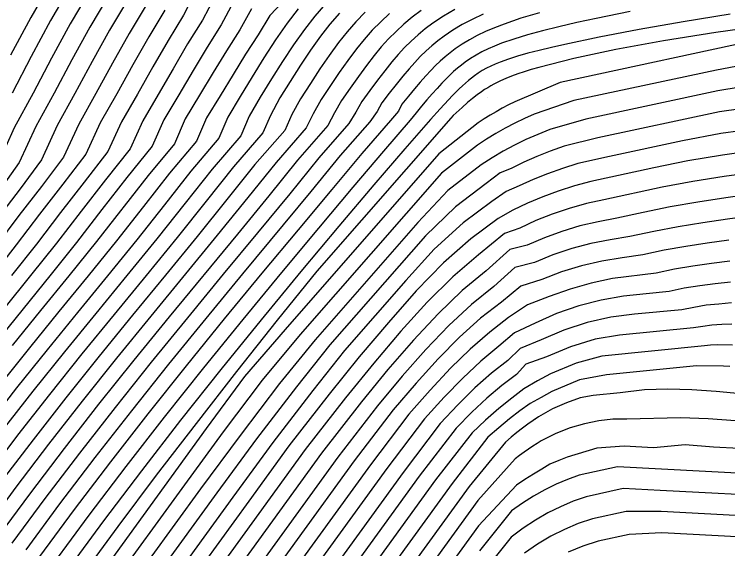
# Model space of a CAD drawing. Extents: x 2356077 to 2359823, y 225951 to 227822.
# Drawn here: x 2356948.1 to 2357008.7, y 227300.1 to 227345.5 of the extents above; entities that cross this region are included whole.
import ezdxf

# ---------------------------------------------------------------- set-up
doc = ezdxf.new("R2010")
doc.units = 0
for name, color, linetype in [('DTM Contours Major', 7, 'Continuous'), ('DTM Contours Minor', 7, 'Continuous'), ('PH Exist DTM Point', 7, 'Continuous')]:
    doc.layers.add(name, color=color, linetype=linetype)

msp = doc.modelspace()

# ---------------------------------------------------------------- linework, layer by layer
at = {"layer": 'DTM Contours Major'}
for points in [[(2356966.674, 227346.462), (2356965.638, 227344.545), (2356964.444, 227342.653), (2356963.262, 227340.671), (2356962.056, 227338.616), (2356960.791, 227336.505), (2356959.795, 227334.244), (2356957.638, 227331.584), (2356955.521, 227328.875), (2356953.352, 227326.085), (2356951.088, 227323.262), (2356946.425, 227317.518)], [(2356957.684, 227346.64), (2356956.168, 227344.092), (2356954.699, 227341.443), (2356953.234, 227338.738), (2356951.732, 227336.025), (2356950.389, 227333.108), (2356948.572, 227330.644), (2356946.7, 227328.24)], [(2356975.69, 227345.56), (2356974.867, 227344.606), (2356974.083, 227343.601), (2356973.233, 227342.401), (2356972.394, 227341.126), (2356970.642, 227338.355), (2356969.83, 227336.868), (2356969.199, 227335.376), (2356966.69, 227332.507), (2356964.367, 227329.581), (2356961.897, 227326.493), (2356959.277, 227323.284), (2356956.565, 227319.983), (2356953.82, 227316.617), (2356951.068, 227313.181), (2356948.36, 227309.721), (2356945.713, 227306.253)], [(2356987.884, 227345.456), (2356986.968, 227345.023), (2356986.116, 227344.573), (2356985.323, 227344.102), (2356984.585, 227343.607), (2356984.048, 227343.206), (2356983.536, 227342.786), (2356983.041, 227342.342), (2356982.558, 227341.871), (2356982.082, 227341.371), (2356981.606, 227340.836), (2356981.065, 227340.191), (2356980.508, 227339.496), (2356979.924, 227338.747), (2356979.303, 227337.94), (2356978.893, 227337.193), (2356978.273, 227336.323), (2356975.765, 227333.457), (2356973.252, 227330.396), (2356967.464, 227323.42), (2356964.346, 227319.641), (2356961.185, 227315.759), (2356958.024, 227311.798), (2356954.928, 227307.831), (2356951.928, 227303.885), (2356949.052, 227299.989)], [(2357044.607, 227345.118), (2357042.915, 227345.156), (2357041.446, 227345.185), (2357040.34, 227345.194), (2357037.386, 227345.166), (2357033.925, 227345.068), (2357030.057, 227344.9), (2357025.881, 227344.662), (2357021.499, 227344.357), (2357017.01, 227343.984), (2357012.291, 227343.5), (2356994.429, 227339.672), (2356990.574, 227338.034), (2356990.044, 227337.759), (2356989.52, 227337.475), (2356989.002, 227337.182), (2356988.489, 227336.88), (2356987.981, 227336.567), (2356987.477, 227336.245), (2356984.139, 227333.606), (2356971.079, 227318.683), (2356967.617, 227314.704), (2356964.366, 227310.281), (2356954.85, 227297.157)], [(2357011.232, 227333.92), (2357008.229, 227333.494), (2357005.275, 227333.018), (2357002.378, 227332.405), (2356997.048, 227331.263), (2356995.641, 227330.88), (2356994.274, 227330.45), (2356992.951, 227329.967), (2356991.661, 227329.415), (2356990.411, 227328.833), (2356989.167, 227328.123), (2356986.842, 227326.379), (2356984.535, 227324.35), (2356982.206, 227321.978), (2356979.846, 227319.281), (2356977.367, 227316.385), (2356974.831, 227313.215), (2356971.404, 227308.816), (2356967.984, 227304.114), (2356957.806, 227290.078)], [(2357008.842, 227324.493), (2357007.282, 227324.294), (2357005.71, 227324.08), (2357004.139, 227323.812), (2357002.574, 227323.477), (2356998.891, 227323.024), (2356997.076, 227322.632), (2356995.279, 227322.133), (2356993.51, 227321.495), (2356991.658, 227320.789), (2356990.043, 227319.705), (2356988.45, 227318.46), (2356986.797, 227317.035), (2356985.121, 227315.402), (2356983.393, 227313.556), (2356981.589, 227311.499), (2356978.325, 227307.22), (2356963.56, 227286.857)], [(2357008.845, 227315.553), (2357008.313, 227315.589), (2357006.004, 227315.602), (2356998.373, 227314.851), (2356996.077, 227314.417), (2356993.717, 227313.424), (2356992.811, 227312.936), (2356991.896, 227312.402), (2356991.018, 227311.78), (2356990.12, 227311.105), (2356989.212, 227310.362), (2356988.29, 227309.548), (2356985.256, 227305.621), (2356965.653, 227278.588)], [(2357035.477, 227299.857), (2357032.503, 227300.619), (2357029.529, 227301.357), (2357026.545, 227302.067), (2357023.537, 227302.746), (2357020.494, 227303.391), (2357017.404, 227303.997), (2357013.876, 227304.456), (2357002.918, 227305.036), (2356999.78, 227305.199), (2356996.65, 227304.497), (2356995.535, 227304.112), (2356994.45, 227303.655), (2356993.388, 227303.125), (2356992.341, 227302.516), (2356991.301, 227301.827), (2356990.262, 227301.054), (2356987.681, 227297.809)]]:
    msp.add_lwpolyline(points, dxfattribs=at)
at = {"layer": 'DTM Contours Minor'}
for points in [[(2356982.153, 227373.99), (2356980.659, 227372.647), (2356979.21, 227371.295), (2356976.393, 227368.628), (2356973.6, 227366.059), (2356972.594, 227365.063), (2356971.498, 227364.404), (2356970.425, 227363.571), (2356968.217, 227361.877), (2356967.075, 227360.987), (2356965.257, 227359.52), (2356963.403, 227357.93), (2356961.543, 227356.208), (2356959.71, 227354.341), (2356957.895, 227352.348), (2356955.868, 227350.458), (2356954.484, 227347.471), (2356952.829, 227344.648), (2356951.239, 227341.722), (2356949.672, 227338.753), (2356948.083, 227335.802), (2356946.626, 227332.653)], [(2356979.354, 227373.94), (2356977.867, 227372.474), (2356976.408, 227371.019), (2356974.963, 227369.59), (2356973.519, 227368.205), (2356972.064, 227366.882), (2356971.12, 227365.859), (2356970.119, 227365.249), (2356969.123, 227364.452), (2356967.063, 227362.834), (2356965.994, 227361.988), (2356964.125, 227360.467), (2356962.204, 227358.817), (2356960.267, 227357.024), (2356958.351, 227355.078), (2356956.44, 227353.005), (2356954.325, 227351.031), (2356952.88, 227347.884), (2356951.154, 227344.923), (2356949.505, 227341.857), (2356947.886, 227338.756)], [(2356976.576, 227373.744), (2356975.063, 227372.151), (2356973.561, 227370.593), (2356972.058, 227369.09), (2356970.542, 227367.661), (2356969.647, 227366.838), (2356968.74, 227366.095), (2356967.816, 227365.332), (2356965.905, 227363.789), (2356964.909, 227362.987), (2356962.988, 227361.407), (2356961, 227359.693), (2356958.985, 227357.83), (2356956.985, 227355.804), (2356954.979, 227353.656), (2356952.78, 227351.598), (2356951.269, 227348.291), (2356949.474, 227345.191), (2356947.764, 227341.987)], [(2356963.58, 227347.587), (2356962.456, 227345.381), (2356961.143, 227343.235), (2356959.851, 227340.993), (2356958.544, 227338.682), (2356957.183, 227336.33), (2356956.034, 227333.793), (2356954.017, 227331.213), (2356951.996, 227328.616), (2356949.953, 227325.95), (2356947.831, 227323.278)], [(2356965.127, 227347.024), (2356964.05, 227344.964), (2356962.796, 227342.945), (2356961.559, 227340.834), (2356960.303, 227338.652), (2356958.989, 227336.42), (2356957.914, 227334.019), (2356955.828, 227331.399), (2356953.758, 227328.745), (2356951.652, 227326.016), (2356949.459, 227323.268), (2356944.951, 227317.702)], [(2356956.086, 227347.056), (2356954.5, 227344.371), (2356952.971, 227341.584), (2356951.455, 227338.748), (2356949.909, 227335.915), (2356948.507, 227332.88), (2356946.757, 227330.453)], [(2356959.279, 227346.223), (2356957.832, 227343.811), (2356956.422, 227341.298), (2356955.01, 227338.725), (2356953.554, 227336.131), (2356952.271, 227333.337), (2356950.388, 227330.834), (2356948.465, 227328.363), (2356946.549, 227325.823)], [(2356970.927, 227346.572), (2356969.769, 227345.338), (2356968.793, 227343.712), (2356967.723, 227342.064), (2356966.654, 227340.334), (2356965.554, 227338.531), (2356964.392, 227336.662), (2356963.555, 227334.694), (2356961.259, 227331.953), (2356959.054, 227329.144), (2356956.759, 227326.232), (2356954.351, 227323.256), (2356951.875, 227320.226), (2356949.375, 227317.152), (2356946.865, 227314.013)], [(2356974.517, 227346.339), (2356973.597, 227345.286), (2356972.722, 227344.175), (2356971.78, 227342.852), (2356970.858, 227341.451), (2356969.926, 227339.973), (2356968.957, 227338.422), (2356968.014, 227336.796), (2356967.317, 227335.146), (2356964.876, 227332.319), (2356962.589, 227329.428), (2356960.176, 227326.397), (2356957.628, 227323.267), (2356954.996, 227320.059), (2356952.335, 227316.792), (2356949.665, 227313.457), (2356947.035, 227310.096)], [(2356979.955, 227345.52), (2356979.198, 227344.823), (2356978.481, 227344.092), (2356977.796, 227343.323), (2356977.134, 227342.51), (2356976.405, 227341.538), (2356975.673, 227340.5), (2356974.92, 227339.394), (2356974.125, 227338.218), (2356973.461, 227337.013), (2356972.873, 227335.804), (2356970.318, 227332.885), (2356967.91, 227329.892), (2356965.312, 227326.689), (2356959.673, 227319.834), (2356956.764, 227316.267), (2356953.851, 227312.625), (2356950.989, 227308.966), (2356948.203, 227305.309), (2356945.512, 227301.675)], [(2356972.185, 227345.908), (2356971.257, 227344.708), (2356970.257, 227343.275), (2356969.278, 227341.756), (2356968.29, 227340.156), (2356967.264, 227338.482), (2356966.202, 227336.732), (2356965.437, 227334.923), (2356963.075, 227332.144), (2356960.839, 227329.29), (2356958.483, 227326.318), (2356956.002, 227323.264), (2356953.445, 227320.144), (2356950.862, 227316.973), (2356948.27, 227313.736), (2356945.715, 227310.472)], [(2356960.873, 227345.806), (2356959.493, 227343.528), (2356958.143, 227341.151), (2356956.782, 227338.709), (2356955.372, 227336.234), (2356954.153, 227333.567), (2356952.203, 227331.025), (2356950.231, 227328.488), (2356948.251, 227325.885), (2356946.201, 227323.288)], [(2356982.631, 227345.761), (2356981.877, 227345.198), (2356981.17, 227344.614), (2356980.501, 227344.003), (2356979.863, 227343.361), (2356979.247, 227342.683), (2356978.647, 227341.964), (2356977.978, 227341.102), (2356977.302, 227340.18), (2356976.602, 227339.193), (2356975.86, 227338.14), (2356975.275, 227337.081), (2356974.693, 227336), (2356972.133, 227333.076), (2356969.686, 227330.055), (2356967.024, 227326.795), (2356961.228, 227319.765), (2356958.237, 227316.095), (2356955.242, 227312.348), (2356952.303, 227308.587), (2356949.445, 227304.835), (2356946.693, 227301.114)], [(2356977.885, 227345.643), (2356977.089, 227344.823), (2356976.334, 227343.962), (2356975.611, 227343.053), (2356974.821, 227341.968), (2356974.035, 227340.813), (2356973.23, 227339.587), (2356972.384, 227338.288), (2356971.646, 227336.941), (2356971.04, 227335.594), (2356968.503, 227332.695), (2356966.137, 227329.734), (2356963.603, 227326.588), (2356960.91, 227323.301), (2356958.119, 227319.907), (2356955.292, 227316.441), (2356952.46, 227312.903), (2356949.675, 227309.344), (2356946.959, 227305.782)], [(2356985.487, 227345.858), (2356984.516, 227345.285), (2356983.62, 227344.686), (2356982.976, 227344.206), (2356982.367, 227343.704), (2356981.785, 227343.178), (2356981.225, 227342.622), (2356980.679, 227342.034), (2356980.14, 227341.408), (2356979.535, 227340.655), (2356978.916, 227339.847), (2356978.271, 227338.979), (2356977.588, 227338.048), (2356977.086, 227337.142), (2356976.495, 227336.176), (2356973.949, 227333.266), (2356971.466, 227330.223), (2356968.739, 227326.907), (2356965.82, 227323.381), (2356962.786, 227319.7), (2356959.71, 227315.925), (2356956.632, 227312.072), (2356953.616, 227308.209), (2356950.687, 227304.36), (2356947.873, 227300.552)], [(2356968.223, 227345.902), (2356967.223, 227344.128), (2356966.088, 227342.359), (2356964.961, 227340.504), (2356963.807, 227338.575), (2356962.591, 227336.585), (2356961.675, 227334.469), (2356959.448, 227331.768), (2356955.052, 227326.157), (2356952.717, 227323.257), (2356950.319, 227320.315), (2356947.899, 227317.335)], [(2356992.68, 227345.587), (2356991.102, 227345.111), (2356989.669, 227344.62), (2356988.856, 227344.306), (2356988.097, 227343.981), (2356987.388, 227343.643), (2356986.724, 227343.288), (2356986.1, 227342.914), (2356985.512, 227342.516), (2356985.079, 227342.192), (2356984.66, 227341.849), (2356984.25, 227341.486), (2356983.844, 227341.098), (2356983.439, 227340.683), (2356983.028, 227340.238), (2356982.556, 227339.7), (2356982.065, 227339.118), (2356981.549, 227338.488), (2356980.999, 227337.809), (2356980.695, 227337.234), (2356980.012, 227336.426), (2356977.601, 227333.648), (2356975.044, 227330.578), (2356972.187, 227327.159), (2356969.114, 227323.47), (2356965.911, 227319.59), (2356962.663, 227315.598), (2356959.417, 227311.527), (2356956.241, 227307.454), (2356953.169, 227303.409), (2356950.231, 227299.425)], [(2357000.383, 227345.694), (2356997.482, 227345.1), (2356995.842, 227344.744), (2356994.328, 227344.396), (2356992.935, 227344.052), (2356991.662, 227343.706), (2356990.505, 227343.354), (2356989.462, 227342.991), (2356988.868, 227342.758), (2356988.313, 227342.516), (2356987.791, 227342.262), (2356987.298, 227341.993), (2356986.829, 227341.707), (2356986.379, 227341.4), (2356986.043, 227341.146), (2356985.711, 227340.877), (2356985.383, 227340.589), (2356985.053, 227340.281), (2356984.718, 227339.95), (2356984.376, 227339.595), (2356983.978, 227339.163), (2356983.562, 227338.695), (2356983.123, 227338.19), (2356982.657, 227337.644), (2356982.206, 227337.085), (2356981.698, 227336.469), (2356979.439, 227333.839), (2356976.841, 227330.769), (2356973.921, 227327.303), (2356970.771, 227323.534), (2356967.482, 227319.55), (2356964.146, 227315.445), (2356960.812, 227311.261), (2356957.556, 227307.079), (2356954.41, 227302.934), (2356951.409, 227298.861)], [(2357008.883, 227345.449), (2357004.866, 227344.81), (2357001.128, 227344.151), (2356997.757, 227343.502), (2356994.836, 227342.891), (2356993.687, 227342.635), (2356992.64, 227342.388), (2356991.688, 227342.146), (2356990.824, 227341.903), (2356990.041, 227341.654), (2356989.332, 227341.396), (2356988.925, 227341.229), (2356988.54, 227341.053), (2356988.174, 227340.868), (2356987.822, 227340.67), (2356987.482, 227340.457), (2356987.15, 227340.227), (2356986.896, 227340.037), (2356986.643, 227339.834), (2356986.388, 227339.617), (2356986.13, 227339.385), (2356985.866, 227339.136), (2356985.595, 227338.869), (2356985.278, 227338.547), (2356984.947, 227338.199), (2356984.233, 227337.422), (2356983.436, 227336.53), (2356981.242, 227334.027), (2356978.608, 227330.97), (2356975.633, 227327.463), (2356972.412, 227323.613), (2356969.043, 227319.524), (2356965.622, 227315.301), (2356962.205, 227311), (2356958.87, 227306.707), (2356955.652, 227302.461), (2356952.588, 227298.298)], [(2357012.334, 227344.556), (2357007.65, 227343.912), (2357003.221, 227343.206), (2356999.161, 227342.461), (2356995.586, 227341.699), (2356992.609, 227340.943), (2356991.979, 227340.759), (2356991.388, 227340.576), (2356990.834, 227340.389), (2356990.313, 227340.198), (2356989.821, 227339.999), (2356989.354, 227339.791), (2356989.076, 227339.656), (2356988.804, 227339.516), (2356988.539, 227339.369), (2356988.278, 227339.215), (2356988.021, 227339.054), (2356987.765, 227338.884), (2356987.372, 227338.604), (2356986.975, 227338.298), (2356986.571, 227337.964), (2356986.101, 227337.553), (2356985.611, 227337.1), (2356985.357, 227336.857), (2356985.142, 227336.636), (2356973.768, 227323.639), (2356970.392, 227319.474), (2356966.958, 227315.142), (2356963.514, 227310.73), (2356960.14, 227306.33), (2356956.878, 227301.985), (2356953.768, 227297.733)], [(2357012.035, 227341.542), (2357007.7, 227340.722), (2356995.584, 227338.126), (2356992.239, 227336.987), (2356991.396, 227336.606), (2356990.572, 227336.204), (2356989.765, 227335.779), (2356988.972, 227335.33), (2356988.19, 227334.852), (2356987.415, 227334.345), (2356984.352, 227331.965), (2356972.357, 227318.259), (2356969.138, 227314.408), (2356965.821, 227309.997), (2356962.531, 227305.519), (2356956.114, 227296.67)], [(2357011.797, 227339.603), (2357007.826, 227338.955), (2356996.623, 227336.554), (2356993.558, 227335.667), (2356992.524, 227335.255), (2356991.523, 227334.816), (2356990.549, 227334.343), (2356989.595, 227333.833), (2356988.656, 227333.279), (2356987.726, 227332.675), (2356984.895, 227330.498), (2356982.343, 227327.787), (2356973.631, 227317.831), (2356970.605, 227314.122), (2356967.249, 227309.707), (2356963.904, 227305.181), (2356957.364, 227296.162)], [(2357011.589, 227337.69), (2357007.956, 227337.185), (2356997.632, 227334.976), (2356994.766, 227334.246), (2356993.585, 227333.829), (2356992.446, 227333.381), (2356991.342, 227332.892), (2356990.265, 227332.354), (2356989.338, 227331.995), (2356988.155, 227331.091), (2356985.538, 227329.105), (2356983.006, 227326.659), (2356974.886, 227317.382), (2356972.036, 227313.829), (2356968.65, 227309.413), (2356965.269, 227304.832), (2356958.607, 227295.644)], [(2357011.404, 227335.798), (2357008.089, 227335.33), (2357004.827, 227334.724), (2356998.622, 227333.394), (2356995.926, 227332.775), (2356994.618, 227332.366), (2356993.361, 227331.923), (2356992.143, 227331.432), (2356990.956, 227330.883), (2356989.86, 227330.412), (2356988.635, 227329.552), (2356986.189, 227327.736), (2356983.732, 227325.52), (2356981.324, 227322.853), (2356976.12, 227316.907), (2356973.443, 227313.527), (2356970.034, 227309.116), (2356966.629, 227304.476), (2356956.64, 227290.697)], [(2357011.067, 227332.055), (2357008.37, 227331.674), (2357005.707, 227331.252), (2357003.096, 227330.765), (2356998.135, 227329.702), (2356996.659, 227329.381), (2356995.19, 227328.968), (2356993.764, 227328.498), (2356992.373, 227327.951), (2356991.008, 227327.307), (2356989.702, 227326.851), (2356987.494, 227325.03), (2356985.328, 227323.178), (2356983.137, 227321.015), (2356980.901, 227318.563), (2356978.598, 227315.848), (2356976.204, 227312.894), (2356972.785, 227308.504), (2356958.968, 227289.449)], [(2357010.904, 227330.199), (2357008.507, 227329.865), (2357006.129, 227329.499), (2357003.787, 227329.103), (2357001.482, 227328.625), (2356999.239, 227328.144), (2356997.663, 227327.848), (2356996.11, 227327.482), (2356994.584, 227327.028), (2356993.092, 227326.489), (2356991.628, 227325.843), (2356990.155, 227325.485), (2356988.146, 227323.686), (2356986.113, 227322.004), (2356984.063, 227320.034), (2356981.971, 227317.793), (2356979.813, 227315.297), (2356977.564, 227312.562), (2356974.172, 227308.186), (2356960.125, 227288.813)], [(2357010.737, 227328.35), (2357008.633, 227328.066), (2357006.534, 227327.755), (2357004.452, 227327.422), (2357002.391, 227327.026), (2357000.35, 227326.588), (2356998.677, 227326.315), (2356997.034, 227325.993), (2356995.41, 227325.558), (2356993.817, 227325.032), (2356992.253, 227324.386), (2356990.595, 227323.951), (2356988.798, 227322.346), (2356986.894, 227320.826), (2356984.98, 227319.044), (2356983.029, 227317.01), (2356981.016, 227314.732), (2356978.914, 227312.219), (2356975.558, 227307.865), (2356961.276, 227288.169)], [(2357008.745, 227326.275), (2357006.921, 227326.02), (2357005.096, 227325.747), (2357003.277, 227325.421), (2357001.463, 227325.033), (2356999.699, 227324.782), (2356997.962, 227324.506), (2356996.241, 227324.092), (2356994.546, 227323.579), (2356992.881, 227322.937), (2356991.089, 227322.366), (2356989.45, 227321.009), (2356987.673, 227319.644), (2356985.891, 227318.045), (2356984.078, 227316.213), (2356982.208, 227314.152), (2356980.255, 227311.865), (2356976.942, 227307.543), (2356962.421, 227287.518)], [(2357008.911, 227322.714), (2357007.608, 227322.57), (2357006.284, 227322.414), (2357004.971, 227322.196), (2357003.676, 227321.919), (2357001.749, 227321.717), (2356999.815, 227321.526), (2356997.909, 227321.181), (2356996.009, 227320.698), (2356994.135, 227320.064), (2356992.308, 227319.244), (2356990.555, 227318.406), (2356989.224, 227317.271), (2356987.701, 227316.016), (2356986.158, 227314.575), (2356984.573, 227312.944), (2356982.92, 227311.119), (2356979.708, 227306.895), (2356964.692, 227286.187)], [(2357008.974, 227320.949), (2357007.911, 227320.858), (2357006.825, 227320.757), (2357005.789, 227320.577), (2357004.752, 227320.379), (2357000.737, 227319.984), (2356998.73, 227319.743), (2356996.726, 227319.276), (2356994.743, 227318.644), (2356992.811, 227317.809), (2356991.048, 227317.085), (2356989.988, 227316.075), (2356988.596, 227314.983), (2356987.19, 227313.731), (2356985.748, 227312.314), (2356984.252, 227310.725), (2356981.09, 227306.569), (2356962.638, 227281.122)], [(2357009.008, 227319.158), (2357008.168, 227319.12), (2357007.31, 227319.075), (2357006.557, 227318.948), (2357005.745, 227318.843), (2356999.484, 227318.227), (2356997.402, 227317.869), (2356995.307, 227317.235), (2356993.264, 227316.376), (2356991.526, 227315.747), (2356990.728, 227314.872), (2356989.476, 227313.937), (2356988.213, 227312.872), (2356986.923, 227311.669), (2356985.591, 227310.322), (2356982.472, 227306.244), (2356963.665, 227280.308)], [(2357009.064, 227317.37), (2357007.811, 227317.382), (2357007.2, 227317.366), (2357006.695, 227317.303), (2356997.977, 227316.445), (2356995.793, 227315.84), (2356993.622, 227314.933), (2356992.509, 227314.337), (2356991.359, 227313.672), (2356990.319, 227312.873), (2356989.218, 227311.995), (2356988.098, 227311.011), (2356986.95, 227309.917), (2356983.857, 227305.923), (2356964.676, 227279.472)], [(2357009.788, 227313.242), (2357007.689, 227313.435), (2357005.617, 227313.571), (2357003.589, 227313.639), (2357001.581, 227313.567), (2356999.523, 227313.33), (2356997.246, 227313.106), (2356996.136, 227312.884), (2356994.968, 227312.482), (2356993.794, 227311.952), (2356992.604, 227311.275), (2356992.15, 227310.979), (2356991.691, 227310.659), (2356991.227, 227310.314), (2356990.755, 227309.944), (2356990.276, 227309.548), (2356989.787, 227309.125), (2356986.697, 227305.377), (2356966.868, 227278.032)], [(2357009.322, 227310.93), (2357006.998, 227311.113), (2357004.656, 227311.185), (2357000.092, 227311.096), (2356998.914, 227311.078), (2356997.707, 227310.946), (2356996.491, 227310.702), (2356995.282, 227310.349), (2356994.067, 227309.867), (2356992.834, 227309.232), (2356992.473, 227309.017), (2356992.108, 227308.787), (2356991.74, 227308.542), (2356991.368, 227308.282), (2356990.993, 227308.006), (2356990.613, 227307.714), (2356987.44, 227304.171), (2356967.845, 227277.147)], [(2357009.647, 227308.602), (2357007.456, 227308.703), (2357005.035, 227308.909), (2357002.365, 227308.659), (2356999.86, 227308.792), (2356997.55, 227308.633), (2356995.029, 227307.862), (2356994.308, 227307.562), (2356993.554, 227307.271), (2356992.874, 227306.846), (2356992.158, 227306.429), (2356991.44, 227305.97), (2356990.718, 227305.469), (2356987.503, 227302.027), (2356968.712, 227276.113)], [(2357046.228, 227299.629), (2357043.363, 227300.161), (2357040.543, 227300.787), (2357037.733, 227301.462), (2357034.655, 227302.207), (2357031.541, 227302.949), (2357028.385, 227303.683), (2357025.178, 227304.402), (2357021.914, 227305.1), (2357018.585, 227305.77), (2357014.777, 227306.205), (2356999.313, 227307.024), (2356996.054, 227306.329), (2356995.058, 227305.969), (2356994.084, 227305.554), (2356993.127, 227305.08), (2356992.182, 227304.547), (2356991.245, 227303.951), (2356990.309, 227303.291), (2356987.582, 227299.905)], [(2357027.619, 227299.797), (2357024.799, 227300.476), (2357021.977, 227301.111), (2357019.14, 227301.701), (2357016.273, 227302.246), (2357012.996, 227302.706), (2357002.996, 227303.235), (2357000.051, 227303.252), (2356997.172, 227302.627), (2356995.964, 227302.222), (2356994.792, 227301.731), (2356993.648, 227301.152), (2356992.52, 227300.479), (2356991.4, 227299.71)], [(2357017.784, 227299.995), (2357015.142, 227300.486), (2357012.104, 227300.956), (2357003.055, 227301.436), (2357000.297, 227301.306), (2356997.649, 227300.739), (2356996.365, 227300.314), (2356995.122, 227299.792)]]:
    msp.add_lwpolyline(points, dxfattribs=at)
at = {"layer": 'PH Exist DTM Point'}
for p, q in [((2356988.297, 227338.383), (2356988.297, 227338.383)), ((2356992.367, 227311.066), (2356992.367, 227311.066))]:
    msp.add_line(p, q, dxfattribs=at)

doc.saveas('drawing.dxf')
